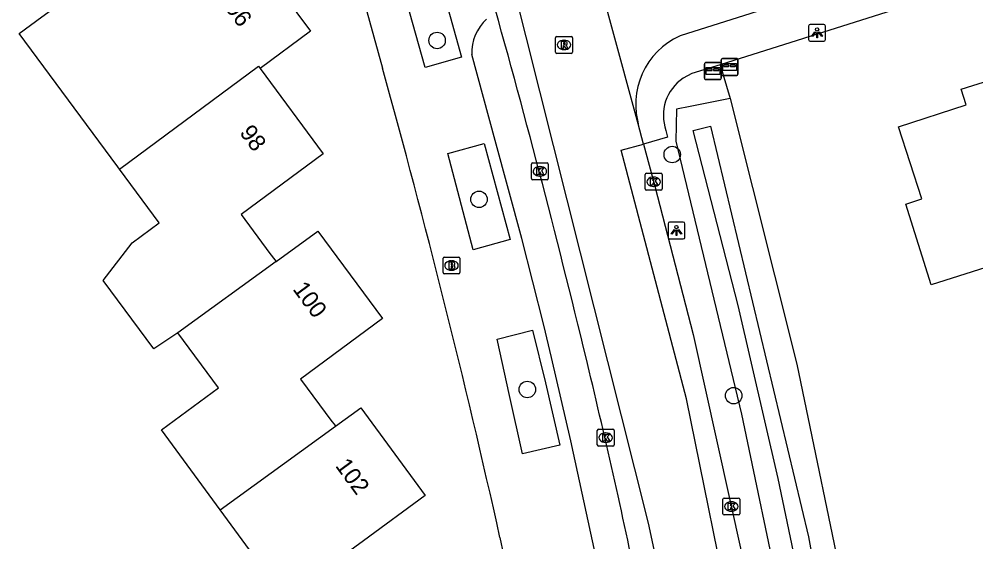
# Model space of a CAD drawing. Extents: x 163427 to 164190, y 380331 to 381641.
# Drawn here: x 163904.8 to 163961.5, y 381253.8 to 381284.8 of the extents above; entities that cross this region are included whole.
import ezdxf

# ---------------------------------------------------------------- set-up
doc = ezdxf.new("R2010")
doc.units = 0
for name, color, linetype in [('IMGEO_Boom', 7, 'Continuous'), ('IMGEO_Brandkraan', 7, 'Continuous'), ('IMGEO_Brievenbus', 7, 'Continuous'), ('IMGEO_Erf', 7, 'Continuous'), ('IMGEO_Groenvoorziening', 7, 'Continuous'), ('IMGEO_Kolk', 7, 'Continuous'), ('IMGEO_Lichtpunt', 7, 'Continuous'), ('IMGEO_Pand', 7, 'Continuous'), ('IMGEO_Pand_nummerreeks', 7, 'Continuous'), ('IMGEO_Rijbaan_lokaal_gesloten', 7, 'Continuous'), ('IMGEO_Rijbaan_lokaal_open', 7, 'Continuous'), ('IMGEO_Rioolput', 7, 'Continuous'), ('IMGEO_Voetpad_open', 7, 'Continuous'), ('IMGEO_Waterloop', 7, 'Continuous')]:
    doc.layers.add(name, color=color, linetype=linetype)

msp = doc.modelspace()

# ---------------------------------------------------------------- linework, layer by layer
at = {"layer": 'IMGEO_Boom'}
for centre in [(163929.568, 381283.572), (163943.519, 381276.811), (163932.058, 381274.151), (163934.92, 381262.88), (163947.16, 381262.518)]:
    msp.add_circle(centre, 0.489, dxfattribs=at)
at = {"layer": 'IMGEO_Brandkraan'}
for p, q in [((163929.997, 381270.733), (163930.849, 381270.733)), ((163929.922, 381269.807), (163929.922, 381270.659)), ((163930.41, 381270.513), (163930.435, 381270.513)), ((163930.923, 381270.659), (163930.923, 381269.807)), ((163930.849, 381269.733), (163929.997, 381269.733)), ((163930.433, 381269.953), (163930.408, 381269.953))]:
    msp.add_line(p, q, dxfattribs=at)
for points in [[(163929.997, 381270.733), (163930.849, 381270.733)], [(163929.922, 381269.807), (163929.922, 381270.659)], [(163930.27, 381270.433), (163930.27, 381270.033), (163930.483, 381270.033)], [(163930.501, 381270.433), (163930.27, 381270.433)], [(163930.449, 381270.352), (163930.395, 381270.352), (163930.395, 381270.276)], [(163930.395, 381270.276), (163930.448, 381270.276)], [(163930.457, 381270.2), (163930.395, 381270.2), (163930.395, 381270.119)], [(163930.395, 381270.119), (163930.457, 381270.119)], [(163930.923, 381270.659), (163930.923, 381269.807)], [(163930.849, 381269.733), (163929.997, 381269.733)]]:
    msp.add_lwpolyline(points, dxfattribs=at)
for centre, radius, start, end in [((163929.999, 381270.657), 0.0765, 91.552, 178.448), ((163929.999, 381270.657), 0.0765, 91.552, 178.448), ((163930.847, 381270.657), 0.0765, 1.552, 88.448), ((163930.847, 381270.657), 0.0765, 1.552, 88.448), ((163930.45, 381270.314), 0.0379, 267.8285, 90.9355), ((163930.458, 381270.159), 0.0404, 269.8759, 90.5077), ((163930.505, 381270.288), 0.145, 59.4692, 91.5367), ((163930.53, 381270.335), 0.0922, 285.5137, 58.1501), ((163930.535, 381270.143), 0.105, 301.3115, 78.989), ((163929.999, 381269.809), 0.0765, 181.552, 268.448), ((163929.999, 381269.809), 0.0765, 181.552, 268.448), ((163930.489, 381270.284), 0.251, 268.6676, 293.5347), ((163930.847, 381269.809), 0.0765, 271.552, 358.448), ((163930.847, 381269.809), 0.0765, 271.552, 358.448)]:
    msp.add_arc(centre, radius, start, end, dxfattribs=at)
for centre, major_axis, ratio, start_param, end_param in [((163930.409, 381270.233), (-0.387, 0.002), 0.722429, 4.712389, 7.853982), ((163930.434, 381270.233), (-0.39, 0.002), 0.717154, 1.570796, 4.712389)]:
    msp.add_ellipse(centre, major_axis=major_axis, ratio=ratio, start_param=start_param, end_param=end_param, dxfattribs=at)
at = {"layer": 'IMGEO_Brievenbus'}
for p, q in [((163945.425, 381281.334), (163945.425, 381282.175)), ((163945.425, 381282.175), (163945.425, 381281.334)), ((163945.5, 381282.259), (163946.341, 381282.259)), ((163946.341, 381282.259), (163945.5, 381282.259)), ((163946.419, 381281.573), (163946.419, 381282.414)), ((163946.419, 381282.414), (163946.419, 381281.573)), ((163946.425, 381282.184), (163946.425, 381281.343)), ((163946.425, 381281.343), (163946.425, 381282.184)), ((163946.494, 381282.498), (163947.335, 381282.498)), ((163947.335, 381282.498), (163946.494, 381282.498)), ((163946.863, 381282.105), (163946.586, 381282.105)), ((163947.255, 381282.105), (163946.978, 381282.105)), ((163947.419, 381282.423), (163947.419, 381281.582)), ((163947.419, 381281.582), (163947.419, 381282.423)), ((163945.869, 381281.866), (163945.592, 381281.866)), ((163945.592, 381281.782), (163945.869, 381281.782)), ((163946.261, 381281.866), (163945.984, 381281.866)), ((163945.984, 381281.782), (163946.261, 381281.782)), ((163947.344, 381281.498), (163946.503, 381281.498)), ((163946.503, 381281.498), (163947.344, 381281.498)), ((163946.586, 381282.021), (163946.863, 381282.021)), ((163946.978, 381282.021), (163947.255, 381282.021)), ((163946.35, 381281.259), (163945.509, 381281.259)), ((163945.509, 381281.259), (163946.35, 381281.259))]:
    msp.add_line(p, q, dxfattribs=at)
for points in [[(163946.52, 381282.205), (163947.327, 381282.205), (163947.327, 381281.8), (163946.52, 381281.8), (163946.52, 381282.205)], [(163945.526, 381281.966), (163946.333, 381281.966), (163946.333, 381281.561), (163945.526, 381281.561), (163945.526, 381281.966)]]:
    msp.add_lwpolyline(points, dxfattribs=at)
for centre, radius, start, end in [((163945.503, 381282.181), 0.0779, 92.4484, 184.2845), ((163945.503, 381282.181), 0.0779, 92.4484, 184.2845), ((163946.347, 381282.181), 0.0779, 2.4484, 94.2845), ((163946.347, 381282.181), 0.0779, 2.4484, 94.2845), ((163946.497, 381282.42), 0.0779, 92.4484, 184.2845), ((163946.497, 381282.42), 0.0779, 92.4484, 184.2845), ((163946.616, 381282.063), 0.0519, 125.8089, 234.1911), ((163946.832, 381282.063), 0.0519, 305.8089, 54.1911), ((163947.009, 381282.063), 0.0519, 125.8089, 234.1911), ((163947.225, 381282.063), 0.0519, 305.8089, 54.1911), ((163947.341, 381282.42), 0.0779, 2.4484, 94.2845), ((163947.341, 381282.42), 0.0779, 2.4484, 94.2845), ((163945.622, 381281.824), 0.0519, 125.8089, 234.1911), ((163945.838, 381281.824), 0.0519, 305.8089, 54.1911), ((163946.015, 381281.824), 0.0519, 125.8089, 234.1911), ((163946.231, 381281.824), 0.0519, 305.8089, 54.1911), ((163946.497, 381281.576), 0.0779, 182.4484, 274.2845), ((163946.497, 381281.576), 0.0779, 182.4484, 274.2845), ((163947.341, 381281.576), 0.0779, 272.4484, 4.2845), ((163947.341, 381281.576), 0.0779, 272.4484, 4.2845), ((163945.503, 381281.337), 0.0779, 182.4484, 274.2845), ((163945.503, 381281.337), 0.0779, 182.4484, 274.2845), ((163946.347, 381281.337), 0.0779, 272.4484, 4.2845), ((163946.347, 381281.337), 0.0779, 272.4484, 4.2845)]:
    msp.add_arc(centre, radius, start, end, dxfattribs=at)
at = {"layer": 'IMGEO_Erf'}
msp.add_lwpolyline([(163946.949, 381280.126), (163950.911, 381264.377), (163953.894, 381250), (163955.908, 381240.291), (163959.527, 381217.462)], dxfattribs=at)
at = {"layer": 'IMGEO_Groenvoorziening'}
for points in [[(163946.357, 381282.135), (163946.949, 381280.126)], [(163946.949, 381280.126), (163944.591, 381279.658), (163943.768, 381279.495), (163943.73, 381277.607), (163947.625, 381261.424), (163950.014, 381250), (163952.296, 381239.088), (163955.838, 381217.536)]]:
    msp.add_lwpolyline(points, dxfattribs=at)
at = {"layer": 'IMGEO_Kolk'}
for p, q in [((163935.165, 381275.39), (163935.165, 381276.242)), ((163935.24, 381276.316), (163936.092, 381276.316)), ((163935.653, 381276.096), (163935.678, 381276.096)), ((163936.166, 381276.242), (163936.166, 381275.39)), ((163936.092, 381275.316), (163935.24, 381275.316)), ((163935.676, 381275.536), (163935.651, 381275.536)), ((163941.916, 381274.77), (163941.916, 381275.622)), ((163941.991, 381275.696), (163942.843, 381275.696)), ((163942.404, 381275.476), (163942.429, 381275.476)), ((163942.917, 381275.622), (163942.917, 381274.77)), ((163942.843, 381274.696), (163941.991, 381274.696)), ((163942.427, 381274.916), (163942.402, 381274.916)), ((163939.147, 381260.524), (163939.999, 381260.524)), ((163939.072, 381259.598), (163939.072, 381260.45)), ((163939.56, 381260.304), (163939.585, 381260.304)), ((163940.073, 381260.45), (163940.073, 381259.598)), ((163939.999, 381259.524), (163939.147, 381259.524)), ((163939.583, 381259.744), (163939.558, 381259.744)), ((163946.525, 381255.517), (163946.525, 381256.369)), ((163946.6, 381256.443), (163947.452, 381256.443)), ((163947.013, 381256.223), (163947.038, 381256.223)), ((163947.526, 381256.369), (163947.526, 381255.517)), ((163947.452, 381255.443), (163946.6, 381255.443)), ((163947.036, 381255.663), (163947.011, 381255.663))]:
    msp.add_line(p, q, dxfattribs=at)
for points in [[(163935.165, 381275.39), (163935.165, 381276.242)], [(163935.24, 381276.316), (163936.092, 381276.316)], [(163935.486, 381276.016), (163935.609, 381276.016), (163935.609, 381275.865), (163935.739, 381276.016), (163935.903, 381276.016), (163935.757, 381275.865), (163935.91, 381275.616), (163935.758, 381275.616), (163935.673, 381275.78), (163935.609, 381275.713), (163935.609, 381275.616), (163935.486, 381275.616), (163935.486, 381276.016)], [(163936.166, 381276.242), (163936.166, 381275.39)], [(163936.092, 381275.316), (163935.24, 381275.316)], [(163941.916, 381274.77), (163941.916, 381275.622)], [(163941.991, 381275.696), (163942.843, 381275.696)], [(163942.237, 381275.396), (163942.36, 381275.396), (163942.36, 381275.245), (163942.49, 381275.396), (163942.654, 381275.396), (163942.508, 381275.245), (163942.661, 381274.996), (163942.509, 381274.996), (163942.424, 381275.16), (163942.36, 381275.093), (163942.36, 381274.996), (163942.237, 381274.996), (163942.237, 381275.396)], [(163942.917, 381275.622), (163942.917, 381274.77)], [(163942.843, 381274.696), (163941.991, 381274.696)], [(163939.147, 381260.524), (163939.999, 381260.524)], [(163939.072, 381259.598), (163939.072, 381260.45)], [(163939.393, 381260.224), (163939.516, 381260.224), (163939.516, 381260.073), (163939.646, 381260.224), (163939.81, 381260.224), (163939.664, 381260.073), (163939.817, 381259.824), (163939.665, 381259.824), (163939.58, 381259.988), (163939.516, 381259.921), (163939.516, 381259.824), (163939.393, 381259.824), (163939.393, 381260.224)], [(163940.073, 381260.45), (163940.073, 381259.598)], [(163939.999, 381259.524), (163939.147, 381259.524)], [(163946.525, 381255.517), (163946.525, 381256.369)], [(163946.6, 381256.443), (163947.452, 381256.443)], [(163946.846, 381256.143), (163946.969, 381256.143), (163946.969, 381255.992), (163947.099, 381256.143), (163947.263, 381256.143), (163947.117, 381255.992), (163947.27, 381255.743), (163947.118, 381255.743), (163947.033, 381255.907), (163946.969, 381255.84), (163946.969, 381255.743), (163946.846, 381255.743), (163946.846, 381256.143)], [(163947.526, 381256.369), (163947.526, 381255.517)], [(163947.452, 381255.443), (163946.6, 381255.443)]]:
    msp.add_lwpolyline(points, dxfattribs=at)
for centre, start, end in [((163935.242, 381276.24), 91.552, 178.448), ((163935.242, 381276.24), 91.552, 178.448), ((163936.09, 381276.24), 1.552, 88.448), ((163936.09, 381276.24), 1.552, 88.448), ((163935.242, 381275.392), 181.552, 268.448), ((163935.242, 381275.392), 181.552, 268.448), ((163936.09, 381275.392), 271.552, 358.448), ((163936.09, 381275.392), 271.552, 358.448), ((163941.993, 381275.62), 91.552, 178.448), ((163941.993, 381275.62), 91.552, 178.448), ((163942.841, 381275.62), 1.552, 88.448), ((163942.841, 381275.62), 1.552, 88.448), ((163941.993, 381274.772), 181.552, 268.448), ((163941.993, 381274.772), 181.552, 268.448), ((163942.841, 381274.772), 271.552, 358.448), ((163942.841, 381274.772), 271.552, 358.448), ((163939.149, 381260.448), 91.552, 178.448), ((163939.149, 381260.448), 91.552, 178.448), ((163939.997, 381260.448), 1.552, 88.448), ((163939.997, 381260.448), 1.552, 88.448), ((163939.149, 381259.6), 181.552, 268.448), ((163939.149, 381259.6), 181.552, 268.448), ((163939.997, 381259.6), 271.552, 358.448), ((163939.997, 381259.6), 271.552, 358.448), ((163946.602, 381256.367), 91.552, 178.448), ((163946.602, 381256.367), 91.552, 178.448), ((163947.45, 381256.367), 1.552, 88.448), ((163947.45, 381256.367), 1.552, 88.448), ((163946.602, 381255.519), 181.552, 268.448), ((163946.602, 381255.519), 181.552, 268.448), ((163947.45, 381255.519), 271.552, 358.448), ((163947.45, 381255.519), 271.552, 358.448)]:
    msp.add_arc(centre, 0.0765, start, end, dxfattribs=at)
for centre, major_axis, ratio, start_param, end_param in [((163935.652, 381275.816), (-0.387, 0.002), 0.722429, 4.712389, 7.853982), ((163935.677, 381275.816), (-0.39, 0.002), 0.717154, 1.570796, 4.712389), ((163942.403, 381275.196), (-0.387, 0.002), 0.722429, 4.712389, 7.853982), ((163942.428, 381275.196), (-0.39, 0.002), 0.717154, 1.570796, 4.712389), ((163939.559, 381260.024), (-0.387, 0.002), 0.722429, 4.712389, 7.853982), ((163939.584, 381260.024), (-0.39, 0.002), 0.717154, 1.570796, 4.712389), ((163947.012, 381255.943), (-0.387, 0.002), 0.722429, 4.712389, 7.853982), ((163947.037, 381255.943), (-0.39, 0.002), 0.717154, 1.570796, 4.712389)]:
    msp.add_ellipse(centre, major_axis=major_axis, ratio=ratio, start_param=start_param, end_param=end_param, dxfattribs=at)
at = {"layer": 'IMGEO_Lichtpunt'}
for p, q in [((163951.612, 381284.429), (163951.612, 381283.622)), ((163951.612, 381284.429), (163951.612, 381283.622)), ((163952.514, 381284.524), (163951.706, 381284.524)), ((163952.514, 381284.524), (163951.706, 381284.524)), ((163952.608, 381283.622), (163952.608, 381284.429)), ((163952.608, 381283.622), (163952.608, 381284.429)), ((163951.706, 381283.528), (163952.514, 381283.528)), ((163951.706, 381283.528), (163952.514, 381283.528)), ((163943.27, 381272.707), (163943.27, 381271.9)), ((163943.27, 381272.707), (163943.27, 381271.9)), ((163944.172, 381272.802), (163943.364, 381272.802)), ((163944.172, 381272.802), (163943.364, 381272.802)), ((163944.266, 381271.9), (163944.266, 381272.707)), ((163944.266, 381271.9), (163944.266, 381272.707)), ((163943.364, 381271.806), (163944.172, 381271.806)), ((163943.364, 381271.806), (163944.172, 381271.806))]:
    msp.add_line(p, q, dxfattribs=at)
for points in [[(163951.986, 381284.093), (163952.025, 381284.065), (163951.837, 381283.803), (163951.799, 381283.83), (163951.986, 381284.093)], [(163952.088, 381284.045), (163952.135, 381284.045), (163952.135, 381283.723), (163952.088, 381283.723), (163952.088, 381284.045)], [(163952.198, 381284.065), (163952.236, 381284.092), (163952.423, 381283.83), (163952.384, 381283.802), (163952.198, 381284.065)], [(163943.644, 381272.371), (163943.683, 381272.343), (163943.495, 381272.081), (163943.457, 381272.108), (163943.644, 381272.371)], [(163943.746, 381272.323), (163943.793, 381272.323), (163943.793, 381272.001), (163943.746, 381272.001), (163943.746, 381272.323)], [(163943.856, 381272.343), (163943.894, 381272.37), (163944.081, 381272.108), (163944.042, 381272.08), (163943.856, 381272.343)]]:
    msp.add_lwpolyline(points, dxfattribs=at)
for centre in [(163952.111, 381284.227), (163943.769, 381272.505)]:
    msp.add_circle(centre, 0.0994, dxfattribs=at)
for centre, start, end in [((163951.706, 381284.429), 90, 180), ((163951.706, 381284.429), 90, 180), ((163952.514, 381284.429), 0, 90), ((163952.514, 381284.429), 0, 90), ((163951.706, 381283.622), 180, 270), ((163951.706, 381283.622), 180, 270), ((163952.514, 381283.622), 270, 0), ((163952.514, 381283.622), 270, 360), ((163943.364, 381272.707), 90, 180), ((163943.364, 381272.707), 90, 180), ((163944.172, 381272.707), 0, 90), ((163944.172, 381272.707), 0, 90), ((163943.364, 381271.9), 180, 270), ((163943.364, 381271.9), 180, 270), ((163944.172, 381271.9), 270, 0), ((163944.172, 381271.9), 270, 360)]:
    msp.add_arc(centre, 0.0946, start, end, dxfattribs=at)
at = {"layer": 'IMGEO_Pand'}
for points in [[(163911.179, 381288.677), (163911.296, 381288.519), (163911.451, 381288.309), (163913.281, 381285.836), (163918.129, 381289.422), (163922.057, 381284.127), (163919.071, 381281.92)], [(163910.724, 381275.951), (163910.629, 381276.08), (163907.311, 381280.564), (163904.773, 381283.994), (163906.121, 381284.979), (163906.249, 381285.073), (163910.348, 381288.07)], [(163977.574, 381280.265), (163979.087, 381275.5), (163979.78, 381273.312), (163973.521, 381271.326), (163972.524, 381274.47), (163963.436, 381271.587), (163963.739, 381270.634), (163958.874, 381269.091), (163957.377, 381273.861), (163958.318, 381274.18), (163956.945, 381278.448), (163960.965, 381279.755), (163960.661, 381280.683), (163967.142, 381282.727), (163967.454, 381281.785), (163971.451, 381283.041), (163972.811, 381278.754), (163977.574, 381280.265)], [(163910.724, 381275.951), (163918.976, 381282.049), (163919.071, 381281.92)], [(163919.071, 381281.92), (163922.816, 381276.857), (163917.943, 381273.257), (163919.653, 381270.945), (163919.936, 381270.563), (163920.013, 381270.459)], [(163914.192, 381266.24), (163912.768, 381265.281), (163909.76, 381269.347), (163911.476, 381271.574), (163913.083, 381272.763), (163910.724, 381275.951)], [(163920.013, 381270.459), (163922.503, 381272.264), (163926.332, 381267.088), (163921.474, 381263.502), (163923.326, 381260.992), (163923.456, 381260.816), (163923.541, 381260.701)], [(163920.013, 381270.459), (163914.192, 381266.24)], [(163916.694, 381255.744), (163913.218, 381260.483), (163916.6, 381262.985), (163914.192, 381266.24)], [(163923.541, 381260.701), (163925.042, 381261.788), (163928.858, 381256.586), (163925.203, 381253.905), (163923.664, 381252.776), (163925.746, 381249.938), (163921.142, 381246.559)], [(163916.694, 381255.744), (163923.541, 381260.701)], [(163921.018, 381246.468), (163920.924, 381246.596), (163920.319, 381247.421), (163918.427, 381250), (163917.477, 381251.296), (163919.089, 381252.478), (163916.694, 381255.744)]]:
    msp.add_lwpolyline(points, dxfattribs=at)
at = {"layer": 'IMGEO_Rijbaan_lokaal_gesloten'}
for points in [[(163912.249, 381359.295), (163913.697, 381359.629), (163921.907, 381330.645), (163925.185, 381318.778), (163924.817, 381318.679), (163925.405, 381316.489), (163925.802, 381316.596), (163930.68, 381299.334), (163933.228, 381290.176), (163942.098, 381254.961), (163943.722, 381247.313), (163943.287, 381247.227), (163943.726, 381245.01), (163944.183, 381245.1), (163944.552, 381243.335), (163946.144, 381233.78), (163948.882, 381217.269), (163947.265, 381217.038)], [(163941.502, 381278.63), (163938.317, 381290.329)], [(163941.823, 381277.416), (163941.502, 381278.63)], [(163953.57, 381219.255), (163952.161, 381219.119), (163951.806, 381221.884), (163949.541, 381236.14), (163947.702, 381245.797), (163948.052, 381245.866), (163947.613, 381248.083), (163947.279, 381248.017), (163944.361, 381262.334), (163940.492, 381277.062), (163941.823, 381277.416)], [(163941.823, 381277.416), (163942.486, 381274.934), (163944.765, 381266.145), (163948.335, 381250)]]:
    msp.add_lwpolyline(points, dxfattribs=at)
for centre, radius, start, end in [((163356.578, 381124.207), 598.564, 13.504022, 15.69604), ((163522.519, 381163.934), 427.933, 11.60247, 13.52023)]:
    msp.add_arc(centre, radius, start, end, dxfattribs=at)
at = {"layer": 'IMGEO_Rijbaan_lokaal_open'}
msp.add_lwpolyline([(164000.698, 381301.772), (164000, 381301.552), (163943.979, 381283.856), (163943.586, 381283.653), (163943.249, 381283.437), (163942.932, 381283.191), (163942.639, 381282.918), (163942.371, 381282.62), (163942.131, 381282.3), (163941.92, 381281.959), (163941.741, 381281.6), (163941.594, 381281.227), (163941.482, 381280.843), (163941.404, 381280.45), (163941.361, 381280.051), (163941.355, 381279.651), (163941.384, 381279.251), (163941.448, 381278.856), (163941.502, 381278.63)], dxfattribs=at)
at = {"layer": 'IMGEO_Rioolput'}
for p, q in [((163936.598, 381282.882), (163936.598, 381283.734)), ((163936.673, 381283.808), (163937.525, 381283.808)), ((163937.599, 381283.734), (163937.599, 381282.882)), ((163937.086, 381283.588), (163937.111, 381283.588)), ((163937.525, 381282.808), (163936.673, 381282.808)), ((163937.109, 381283.028), (163937.084, 381283.028))]:
    msp.add_line(p, q, dxfattribs=at)
for points in [[(163936.598, 381282.882), (163936.598, 381283.734)], [(163936.673, 381283.808), (163937.525, 381283.808)], [(163937.599, 381283.734), (163937.599, 381282.882)], [(163937.187, 381283.506), (163936.935, 381283.508), (163936.935, 381283.108)], [(163936.935, 381283.108), (163937.059, 381283.108), (163937.059, 381283.27), (163937.07, 381283.27)], [(163937.113, 381283.427), (163937.059, 381283.427), (163937.059, 381283.346)], [(163937.059, 381283.346), (163937.111, 381283.346)], [(163937.117, 381283.241), (163937.188, 381283.108), (163937.328, 381283.108), (163937.263, 381283.234)], [(163937.525, 381282.808), (163936.673, 381282.808)]]:
    msp.add_lwpolyline(points, dxfattribs=at)
for centre, radius, start, end in [((163936.675, 381283.732), 0.0765, 91.552, 178.448), ((163936.675, 381283.732), 0.0765, 91.552, 178.448), ((163937.523, 381283.732), 0.0765, 1.552, 88.448), ((163937.523, 381283.732), 0.0765, 1.552, 88.448), ((163937.069, 381283.217), 0.0533, 26.0293, 88.6989), ((163937.095, 381283.535), 0.19, 274.7715, 282.9687), ((163937.119, 381283.331), 0.0964, 77.0061, 93.1865), ((163937.133, 381283.388), 0.0378, 276.6634, 79.6772), ((163937.186, 381283.396), 0.109, 350.3612, 89.416), ((163937.184, 381283.396), 0.112, 277.5842, 350.9817), ((163937.168, 381283.181), 0.108, 29.5134, 73.7905), ((163936.675, 381282.884), 0.0765, 181.552, 268.448), ((163936.675, 381282.884), 0.0765, 181.552, 268.448), ((163937.523, 381282.884), 0.0765, 271.552, 358.448), ((163937.523, 381282.884), 0.0765, 271.552, 358.448)]:
    msp.add_arc(centre, radius, start, end, dxfattribs=at)
for centre, major_axis, ratio, start_param, end_param in [((163937.085, 381283.308), (-0.387, 0.002), 0.722429, 4.712389, 7.853982), ((163937.11, 381283.308), (-0.39, 0.002), 0.717154, 1.570796, 4.712389)]:
    msp.add_ellipse(centre, major_axis=major_axis, ratio=ratio, start_param=start_param, end_param=end_param, dxfattribs=at)
at = {"layer": 'IMGEO_Voetpad_open'}
for points in [[(163905.25, 381358.102), (163926.328, 381281.925)], [(164001.617, 381299.59), (164000, 381299.079), (163946.357, 381282.135)], [(163927.415, 381295.511), (163931.009, 381282.581), (163928.862, 381281.978), (163925.229, 381294.921), (163927.415, 381295.511)], [(163940.062, 381247.913), (163939.835, 381248.988), (163939.627, 381250), (163938.955, 381253.175), (163937.51, 381259.832), (163936.359, 381264.784), (163935.892, 381266.688), (163934.592, 381271.826), (163933.019, 381277.636), (163931.635, 381282.748)], [(163946.357, 381282.135), (163944.676, 381281.604), (163944.169, 381281.339)], [(163943.145, 381278.24), (163943.229, 381277.838), (163941.823, 381277.416)], [(163932.37, 381277.468), (163933.898, 381271.771), (163931.711, 381271.167), (163930.198, 381276.864), (163932.37, 381277.468)], [(163935.222, 381266.402), (163935.999, 381263.269), (163936.856, 381259.577), (163934.644, 381259.068), (163933.857, 381262.533), (163933.126, 381265.86), (163935.222, 381266.402)], [(163933.3, 381254.106), (163934.167, 381250)]]:
    msp.add_lwpolyline(points, dxfattribs=at)
for centre, radius, start, end in [((163934.228, 381282.89), 2.597, 131.4742, 183.1459), ((163395.541, 381134.116), 550.983, 12.57835, 15.561), ((163945.648, 381279.132), 2.657, 123.8222, 199.6077)]:
    msp.add_arc(centre, radius, start, end, dxfattribs=at)
at = {"layer": 'IMGEO_Waterloop'}
msp.add_lwpolyline([(163945.788, 381278.484), (163951.599, 381254.151), (163954.309, 381239.202), (163957.143, 381223.063), (163957.944, 381217.087), (163957.04, 381216.995), (163955.931, 381225.126), (163954.566, 381232.837), (163952.348, 381245.404), (163949.802, 381257.601), (163947.42, 381267.868), (163944.766, 381278.235), (163945.788, 381278.484)], dxfattribs=at)

# ---------------------------------------------------------------- texts
at = {"layer": 'IMGEO_Pand_nummerreeks'}
for s, rotation, p in [('96', 306.5717, (163916.966, 381285.484)), ('98', 306.4915, (163917.816, 381278.1)), ('100', 306.4915, (163920.97, 381268.822)), ('102', 306.2623, (163923.495, 381258.351))]:
    msp.add_text(s, height=1, rotation=rotation, dxfattribs=at).set_placement(p)

doc.saveas('drawing.dxf')
